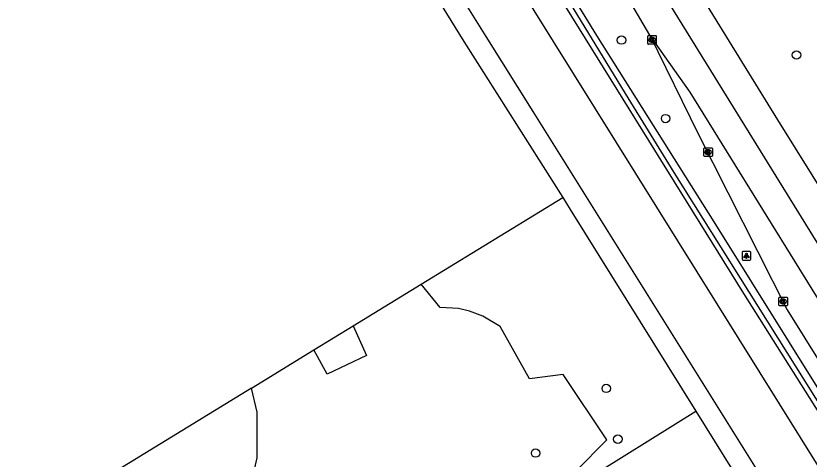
# Model space of a CAD drawing. Extents: x 156651 to 158072, y 387631 to 388990.
# Drawn here: x 157820.1 to 157912.4, y 388659.5 to 388711 of the extents above; entities that cross this region are included whole.
import ezdxf

# ---------------------------------------------------------------- set-up
doc = ezdxf.new("R2010")
doc.units = 0
for name, color, linetype in [('IMGEO_Boom', 7, 'Continuous'), ('IMGEO_Fietspad_gesloten', 7, 'Continuous'), ('IMGEO_Gemengd_bos', 7, 'Continuous'), ('IMGEO_Haag', 7, 'Continuous'), ('IMGEO_Kolk', 7, 'Continuous'), ('IMGEO_Lichtpunt', 7, 'Continuous'), ('IMGEO_Loofbos', 7, 'Continuous'), ('IMGEO_Rijbaan_regionaal_gesloten', 7, 'Continuous'), ('IMGEO_Voetpad_open', 7, 'Continuous')]:
    doc.layers.add(name, color=color, linetype=linetype)

msp = doc.modelspace()

# ---------------------------------------------------------------- linework, layer by layer
at = {"layer": 'IMGEO_Boom'}
for centre in [(157890.561, 388708.218), (157910.921, 388706.49), (157895.694, 388699.082), (157888.795, 388667.686), (157890.136, 388661.777), (157880.579, 388660.158)]:
    msp.add_circle(centre, 0.489, dxfattribs=at)
at = {"layer": 'IMGEO_Fietspad_gesloten'}
for points in [[(157957.588, 388594.939), (157944.877, 388615.093), (157936.997, 388627.356), (157925.568, 388645.78), (157904.807, 388678.713), (157862.69, 388746.604), (157847.541, 388770.812), (157843.1, 388777.928), (157842.025, 388779.862), (157841.134, 388781.748), (157839.791, 388785.064), (157837.213, 388791.892), (157834.418, 388798.83), (157833.335, 388800.776)], [(157844.248, 388769.694), (157844.53, 388769.241), (157954.322, 388592.982), (157954.357, 388592.926)]]:
    msp.add_lwpolyline(points, dxfattribs=at)
at = {"layer": 'IMGEO_Gemengd_bos'}
for points in [[(157867.258, 388679.81), (157883.728, 388689.908)], [(157859.363, 388674.969), (157867.258, 388679.81)], [(157885.512, 388656.483), (157885.269, 388658.037), (157888.877, 388661.689), (157883.778, 388669.29), (157879.856, 388668.817), (157876.464, 388674.889), (157874.42, 388676.107), (157872.905, 388676.672), (157871.605, 388676.969), (157869.482, 388677.115), (157867.258, 388679.81)], [(157854.788, 388672.163), (157859.363, 388674.969)], [(157859.363, 388674.969), (157860.927, 388671.515), (157856.343, 388669.35), (157854.788, 388672.163)], [(157847.534, 388667.715), (157854.788, 388672.163)], [(157885.512, 388656.483), (157899.219, 388665.03)]]:
    msp.add_lwpolyline(points, dxfattribs=at)
at = {"layer": 'IMGEO_Haag'}
msp.add_lwpolyline([(157914.5, 388665.996), (157901.344, 388687.054), (157887.701, 388708.741), (157881.665, 388718.642), (157881.05, 388718.287), (157891.006, 388701.994), (157896.66, 388692.817), (157914.155, 388664.863)], dxfattribs=at)
at = {"layer": 'IMGEO_Kolk'}
for p, q in [((157893.615, 388707.817), (157893.615, 388708.669)), ((157893.69, 388708.743), (157894.542, 388708.743)), ((157894.103, 388708.523), (157894.128, 388708.523)), ((157894.616, 388708.669), (157894.616, 388707.817)), ((157894.542, 388707.743), (157893.69, 388707.743)), ((157894.126, 388707.963), (157894.101, 388707.963)), ((157900.14, 388694.755), (157900.14, 388695.607)), ((157900.215, 388695.681), (157901.067, 388695.681)), ((157901.141, 388695.607), (157901.141, 388694.755)), ((157901.067, 388694.681), (157900.215, 388694.681)), ((157900.651, 388694.901), (157900.626, 388694.901)), ((157900.628, 388695.461), (157900.653, 388695.461)), ((157908.865, 388677.373), (157908.865, 388678.225)), ((157908.94, 388678.299), (157909.792, 388678.299)), ((157909.353, 388678.079), (157909.378, 388678.079)), ((157909.866, 388678.225), (157909.866, 388677.373)), ((157909.792, 388677.299), (157908.94, 388677.299)), ((157909.376, 388677.519), (157909.351, 388677.519))]:
    msp.add_line(p, q, dxfattribs=at)
for points in [[(157893.615, 388707.817), (157893.615, 388708.669)], [(157893.69, 388708.743), (157894.542, 388708.743)], [(157893.936, 388708.443), (157894.059, 388708.443), (157894.059, 388708.292), (157894.189, 388708.443), (157894.353, 388708.443), (157894.207, 388708.292), (157894.36, 388708.043), (157894.208, 388708.043), (157894.123, 388708.207), (157894.059, 388708.14), (157894.059, 388708.043), (157893.936, 388708.043), (157893.936, 388708.443)], [(157894.616, 388708.669), (157894.616, 388707.817)], [(157894.542, 388707.743), (157893.69, 388707.743)], [(157900.14, 388694.755), (157900.14, 388695.607)], [(157900.215, 388695.681), (157901.067, 388695.681)], [(157901.141, 388695.607), (157901.141, 388694.755)], [(157901.067, 388694.681), (157900.215, 388694.681)], [(157900.461, 388695.381), (157900.584, 388695.381), (157900.584, 388695.23), (157900.714, 388695.381), (157900.878, 388695.381), (157900.732, 388695.23), (157900.885, 388694.981), (157900.733, 388694.981), (157900.648, 388695.145), (157900.584, 388695.078), (157900.584, 388694.981), (157900.461, 388694.981), (157900.461, 388695.381)], [(157908.865, 388677.373), (157908.865, 388678.225)], [(157908.94, 388678.299), (157909.792, 388678.299)], [(157909.186, 388677.999), (157909.309, 388677.999), (157909.309, 388677.848), (157909.439, 388677.999), (157909.603, 388677.999), (157909.457, 388677.848), (157909.61, 388677.599), (157909.458, 388677.599), (157909.373, 388677.763), (157909.309, 388677.696), (157909.309, 388677.599), (157909.186, 388677.599), (157909.186, 388677.999)], [(157909.866, 388678.225), (157909.866, 388677.373)], [(157909.792, 388677.299), (157908.94, 388677.299)]]:
    msp.add_lwpolyline(points, dxfattribs=at)
for centre, start, end in [((157893.692, 388708.667), 91.55205, 178.44795), ((157893.692, 388708.667), 91.55205, 178.44795), ((157894.54, 388708.667), 1.55205, 88.44795), ((157894.54, 388708.667), 1.55205, 88.44795), ((157893.692, 388707.819), 181.55205, 268.44795), ((157893.692, 388707.819), 181.55205, 268.44795), ((157894.54, 388707.819), 271.55205, 358.44795), ((157894.54, 388707.819), 271.55205, 358.44795), ((157900.217, 388695.605), 91.55205, 178.44795), ((157900.217, 388695.605), 91.55205, 178.44795), ((157901.065, 388695.605), 1.55205, 88.44795), ((157901.065, 388695.605), 1.55205, 88.44795), ((157900.217, 388694.757), 181.55205, 268.44795), ((157900.217, 388694.757), 181.55205, 268.44795), ((157901.065, 388694.757), 271.55205, 358.44795), ((157901.065, 388694.757), 271.55205, 358.44795), ((157908.942, 388678.223), 91.55205, 178.44795), ((157908.942, 388678.223), 91.55205, 178.44795), ((157909.79, 388678.223), 1.55205, 88.44795), ((157909.79, 388678.223), 1.55205, 88.44795), ((157908.942, 388677.375), 181.55205, 268.44795), ((157908.942, 388677.375), 181.55205, 268.44795), ((157909.79, 388677.375), 271.55205, 358.44795), ((157909.79, 388677.375), 271.55205, 358.44795)]:
    msp.add_arc(centre, 0.0765, start, end, dxfattribs=at)
for centre, major_axis, ratio, start_param, end_param in [((157894.102, 388708.243), (-0.387, 0.002), 0.722429, 4.712389, 7.853982), ((157894.127, 388708.243), (-0.39, 0.002), 0.717154, 1.570796, 4.712389), ((157900.627, 388695.181), (-0.387, 0.002), 0.722429, 4.712389, 7.853982), ((157900.652, 388695.181), (-0.39, 0.002), 0.717154, 1.570796, 4.712389), ((157909.352, 388677.799), (-0.387, 0.002), 0.722429, 4.712389, 7.853982), ((157909.377, 388677.799), (-0.39, 0.002), 0.717154, 1.570796, 4.712389)]:
    msp.add_ellipse(centre, major_axis=major_axis, ratio=ratio, start_param=start_param, end_param=end_param, dxfattribs=at)
at = {"layer": 'IMGEO_Lichtpunt'}
for p, q in [((157904.598, 388683.521), (157904.598, 388682.714)), ((157904.598, 388683.521), (157904.598, 388682.714)), ((157905.5, 388683.616), (157904.692, 388683.616)), ((157905.5, 388683.616), (157904.692, 388683.616)), ((157905.594, 388682.714), (157905.594, 388683.521)), ((157905.594, 388682.714), (157905.594, 388683.521)), ((157904.692, 388682.62), (157905.5, 388682.62)), ((157904.692, 388682.62), (157905.5, 388682.62))]:
    msp.add_line(p, q, dxfattribs=at)
for points in [[(157904.972, 388683.185), (157905.011, 388683.157), (157904.823, 388682.895), (157904.785, 388682.922), (157904.972, 388683.185)], [(157905.074, 388683.137), (157905.121, 388683.137), (157905.121, 388682.815), (157905.074, 388682.815), (157905.074, 388683.137)], [(157905.184, 388683.157), (157905.222, 388683.184), (157905.409, 388682.922), (157905.37, 388682.894), (157905.184, 388683.157)]]:
    msp.add_lwpolyline(points, dxfattribs=at)
msp.add_circle((157905.097, 388683.319), 0.0994, dxfattribs=at)
for centre, start, end in [((157904.692, 388683.521), 90, 180), ((157904.692, 388683.521), 90, 180), ((157905.5, 388683.521), 0, 90), ((157905.5, 388683.521), 0, 90), ((157904.692, 388682.714), 180, 270), ((157904.692, 388682.714), 180, 270), ((157905.5, 388682.714), 270, 0), ((157905.5, 388682.714), 270, 360)]:
    msp.add_arc(centre, 0.0946, start, end, dxfattribs=at)
at = {"layer": 'IMGEO_Loofbos'}
for points in [[(157820.108, 388650.898), (157818.807, 388644.223), (157819.512, 388641.596), (157821.117, 388638.048), (157822.835, 388634.823), (157823.997, 388630.613), (157826.286, 388627.652), (157828.946, 388626.305), (157831.703, 388626.082), (157833.411, 388626.812), (157834.314, 388629.162), (157833.895, 388632.625), (157832.661, 388635.732), (157831.942, 388640.079), (157832.472, 388642.423), (157834.101, 388643.487), (157840.566, 388645.081), (157844.688, 388649.579), (157846.692, 388652.981), (157848.206, 388659.599), (157848.19, 388664.938), (157847.534, 388667.715)], [(157847.534, 388667.715), (157825.839, 388654.412), (157820.108, 388650.898)]]:
    msp.add_lwpolyline(points, dxfattribs=at)
at = {"layer": 'IMGEO_Rijbaan_regionaal_gesloten'}
for points in [[(157759.693, 388944.021), (157761.361, 388941.424), (157769.538, 388928.136), (157789.072, 388896.763), (157789.601, 388895.91), (157797.05, 388883.898), (157805.142, 388870.85), (157805.808, 388869.777), (157822.659, 388842.861), (157834.34, 388823.935), (157835.009, 388822.849), (157843.475, 388809.111), (157844.186, 388807.958), (157847.228, 388803.021), (157852.195, 388794.486), (157857.922, 388784.942), (157861.794, 388778.251), (157895.228, 388720.848), (157908.692, 388698.925), (157923.285, 388675.533), (157960.608, 388615.002), (157968.423, 388602.502)], [(157756.722, 388942.143), (157772.262, 388916.961), (157785.715, 388895.328), (157802.809, 388867.842), (157803.887, 388866.108), (157822.646, 388835.943), (157831.327, 388821.937), (157841.224, 388805.971), (157844.7, 388800.363), (157863.155, 388769.061), (157885.977, 388729.332), (157894.738, 388714.704), (157900.93, 388704.679), (157924.338, 388666.762), (157935.064, 388649.5), (157965.382, 388600.443)], [(157893.873, 388708.795), (157870.73, 388748.23), (157861.197, 388765.04), (157855.432, 388774.93), (157838.212, 388803.95), (157837.471, 388805.145), (157828.95, 388818.9), (157828.282, 388819.996), (157820.601, 388832.617), (157814.44, 388842.454), (157809.82, 388850.121), (157799.686, 388866.482), (157799.012, 388867.574), (157790.965, 388880.609), (157783.538, 388892.639), (157783.003, 388893.506), (157753.64, 388940.195)], [(157893.873, 388708.795), (157899.469, 388697.33), (157909.833, 388676.839), (157915.99, 388666.943)], [(157962.642, 388598.588), (157946.954, 388623.942), (157919.668, 388668.038), (157898.543, 388702.179), (157893.873, 388708.795)]]:
    msp.add_lwpolyline(points, dxfattribs=at)
at = {"layer": 'IMGEO_Voetpad_open'}
for points in [[(157851.316, 388746.23), (157874.791, 388708.644), (157880.239, 388699.921), (157928.508, 388622.637), (157945.606, 388595.262), (157950.595, 388587.277)], [(157849.268, 388744.926), (157852.086, 388740.586), (157856.05, 388734.198), (157867.882, 388715.132), (157872.247, 388708.041), (157883.728, 388689.908)], [(157883.728, 388689.908), (157884.611, 388688.513), (157899.219, 388665.03)], [(157899.219, 388665.03), (157911.853, 388644.72), (157924.743, 388623.999), (157926.051, 388621.896), (157943.354, 388594.324), (157949.123, 388585.105)]]:
    msp.add_lwpolyline(points, dxfattribs=at)

doc.saveas('drawing.dxf')
